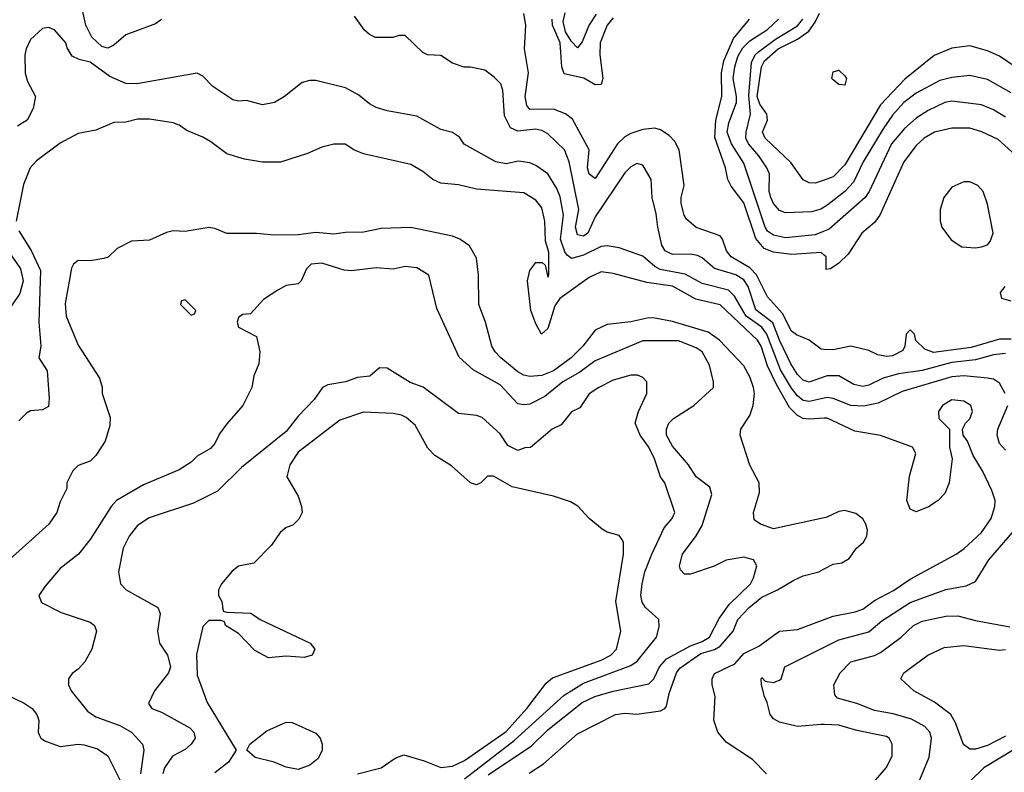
# Model space of a CAD drawing. Header units: inches. Extents: x 1793402 to 1900366, y 320852 to 470679.
# Tile 300 of 604: x 1847293 to 1850606, y 411315 to 413848. Entities that reach past the tile are written whole.
import ezdxf

# ---------------------------------------------------------------- set-up
doc = ezdxf.new("R2010")
doc.units = ezdxf.units.IN
doc.header["$MEASUREMENT"] = 0
doc.layers.add('B8441', color=7, linetype='Continuous')
doc.layers.add('B8451', color=7, linetype='Continuous')

msp = doc.modelspace()

# ---------------------------------------------------------------- linework, layer by layer
at = {"layer": 'B8441', "color": 4}
for points, elevation in [([(1847770, 413848.7), (1847750, 413834), (1847650, 413797.4), (1847610, 413762.7), (1847590, 413752.3), (1847570, 413758), (1847536, 413790), (1847516, 413830), (1847502.7, 413890)], 308), ([(1850000, 412738.5), (1849990, 412739), (1849949.4, 412770), (1849907.2, 412787.2), (1849890, 412799.6), (1849859.6, 412859.6), (1849810, 412916), (1849772.1, 412990), (1849750, 413013.3), (1849687.3, 413050), (1849671.5, 413070), (1849658.4, 413110), (1849650, 413120.9), (1849569.5, 413149.5), (1849537.5, 413177.5), (1849529.3, 413190), (1849519.5, 413230), (1849519.5, 413250), (1849529.3, 413290), (1849511.8, 413410), (1849498, 413438), (1849478.9, 413458.9), (1849450, 413477.2), (1849430, 413482.7), (1849390, 413479.3), (1849350, 413465.1), (1849330, 413454), (1849304.4, 413430), (1849230, 413314), (1849210, 413328.7), (1849203.6, 413350), (1849209.3, 413410), (1849153.9, 413513.9), (1849130, 413531.8), (1849090, 413547.3), (1849010, 413546.3), (1848999.7, 413559.7), (1848994.7, 413590), (1849005.1, 413670), (1848992.3, 413750), (1848996.3, 413830), (1848990, 413868.7)], 304), ([(1849233.2, 413866.8), (1849209.1, 413830.9), (1849185.8, 413774.2), (1849170, 413754), (1849150, 413775.1), (1849130, 413807.8), (1849122, 413842), (1849129.1, 413870.9)], 292), ([(1850000, 413308.8), (1849970, 413298), (1849950, 413299.3), (1849930, 413309.2), (1849888.2, 413368.2), (1849802, 413450), (1849792.3, 413470), (1849809.6, 413510), (1849807.8, 413530), (1849783.7, 413563.7), (1849775, 413590), (1849789.8, 413690), (1849799.2, 413710), (1849845.4, 413750), (1849910, 413783.2), (1849948.5, 413810), (1849970, 413839.5), (1849984.1, 413870)], 284), ([(1850000, 412646), (1849950, 412628), (1849930, 412635.1), (1849910, 412654.5), (1849888.4, 412690), (1849850, 412769.5), (1849827.6, 412827.6), (1849770, 412872), (1849744.4, 412950), (1849730, 412973), (1849702.7, 412990), (1849631, 413011), (1849590, 413047), (1849574.3, 413054.3), (1849550, 413058.7), (1849490, 413058.4), (1849465.1, 413070), (1849454, 413090), (1849440.7, 413150), (1849435.3, 413195.3), (1849422, 413250), (1849418, 413310), (1849390, 413359), (1849370, 413364), (1849350, 413353.2), (1849330, 413333.2), (1849230, 413185.2), (1849204.9, 413130), (1849190, 413119.6), (1849170, 413124.5), (1849163.1, 413150), (1849174.7, 413210), (1849142, 413370), (1849127, 413410), (1849070, 413463.7), (1849050, 413475.1), (1849030, 413479.5), (1848970, 413473.6), (1848944.9, 413484.9), (1848924.8, 413524.8), (1848919.3, 413610), (1848911.9, 413631.9), (1848890, 413655.3), (1848858, 413678), (1848810, 413688.7), (1848788.9, 413688.9), (1848750, 413702), (1848710, 413728), (1848666, 413730), (1848650, 413738), (1848590, 413795.3), (1848570, 413795.3), (1848548.9, 413788.9), (1848491.1, 413788.9), (1848470, 413798), (1848453.6, 413813.6), (1848420.2, 413860.2)], 308), ([(1849290, 413855.1), (1849270.2, 413829.8), (1849246, 413770), (1849244.9, 413730), (1849255.8, 413650), (1849250.3, 413629.7), (1849230, 413629.6), (1849191.8, 413651.8), (1849125.6, 413665.6), (1849117.4, 413690), (1849111.6, 413770), (1849086.6, 413830), (1849085.5, 413850)], 296), ([(1850000, 413055.8), (1849990, 413064.5), (1849890, 413058.3), (1849830, 413066.3), (1849798, 413078), (1849770, 413112), (1849730, 413232), (1849687.6, 413287.6), (1849676.3, 413310), (1849668, 413350), (1849631.8, 413451.8), (1849635.8, 413510), (1849655.6, 413590), (1849655.3, 413670), (1849662.2, 413710), (1849695.4, 413784.6), (1849749.4, 413850)], 296), ([(1850000, 413136.4), (1849970, 413124.7), (1849870, 413114.7), (1849830, 413123), (1849810, 413136.2), (1849801.7, 413150), (1849730, 413365.2), (1849688.4, 413430), (1849674.3, 413470), (1849679.2, 413500.8), (1849705.1, 413570), (1849705.4, 413590), (1849694, 413650), (1849699.1, 413690), (1849710, 413724.9), (1849726.1, 413753.9), (1849750, 413777), (1849810, 413815.8), (1849847, 413850)], 292), ([(1850000, 413217.9), (1849988.8, 413211.2), (1849958, 413202), (1849870, 413198), (1849850, 413206), (1849830, 413229.3), (1849820.5, 413250), (1849814.7, 413270), (1849816.2, 413330), (1849807.3, 413350), (1849780.5, 413390), (1849745.1, 413430), (1849736.4, 413450), (1849737.3, 413470), (1849752.3, 413530), (1849746.4, 413593.6), (1849755.8, 413704.2), (1849768.3, 413730), (1849779.7, 413740.3), (1849836.7, 413783.3), (1849910, 413827.4), (1849928, 413850)], 288), ([(1850000, 412574.6), (1849950, 412563), (1849930, 412566.3), (1849910, 412582.4), (1849890, 412607.8), (1849852.8, 412670), (1849807.6, 412790), (1849790, 412813.3), (1849737.3, 412850), (1849698, 412918), (1849678, 412938), (1849590, 412960.5), (1849532.2, 412992.2), (1849447.9, 413007.9), (1849430, 413017.6), (1849390, 413052.3), (1849310, 413080.9), (1849270, 413087), (1849250, 413085.1), (1849190, 413055.6), (1849150, 413044.5), (1849135.6, 413055.6), (1849127.1, 413067.1), (1849113.3, 413110), (1849122.6, 413190), (1849111.9, 413251.9), (1849100.4, 413280.4), (1849070, 413329.3), (1849030, 413358), (1849010, 413366.6), (1848972, 413372), (1848930, 413362.9), (1848895.3, 413370), (1848789.4, 413429.4), (1848773.2, 413453.2), (1848750, 413468.7), (1848710, 413479), (1848630, 413524), (1848530, 413541.2), (1848492.9, 413552.9), (1848470, 413565.2), (1848434.8, 413594.8), (1848390, 413619), (1848290, 413644), (1848270, 413644), (1848243.5, 413636.5), (1848184.7, 413590), (1848150.5, 413569.5), (1848110, 413562), (1848056.5, 413576.5), (1848030, 413574), (1848010, 413579), (1847943.2, 413623.2), (1847910, 413658), (1847890, 413668), (1847687.7, 413632.3), (1847650, 413634), (1847596.9, 413656.9), (1847530, 413705.2), (1847494, 413714), (1847470, 413726), (1847453.2, 413753.2), (1847448.7, 413770), (1847410, 413814), (1847390, 413822), (1847370, 413819), (1847330, 413782), (1847314.8, 413750), (1847311, 413730), (1847311.3, 413668.7), (1847319.8, 413639.8), (1847346, 413590), (1847338.8, 413550), (1847318, 413510), (1847286, 413490)], 312), ([(1850000, 412506.7), (1849950, 412503.5), (1849930, 412506.3), (1849910, 412515.8), (1849883.7, 412543.7), (1849840, 412620), (1849810, 412682.9), (1849788.7, 412750), (1849776.4, 412770), (1849650, 412888.2), (1849567.9, 412907.9), (1849490, 412951), (1849403.7, 412963.7), (1849290, 412994.3), (1849250, 412999.6), (1849210, 412980.7), (1849110.7, 412910), (1849094.2, 412885.8), (1849070, 412808.7), (1849049.6, 412789.6), (1849030, 412825.2), (1849012.8, 412870), (1849002, 412970), (1849010, 413004.7), (1849030, 413030.8), (1849051.1, 413031.1), (1849062, 413022), (1849070, 412982), (1849074, 412990), (1849073.8, 413066.2), (1849062.4, 413102.4), (1849060.5, 413170), (1849050, 413215.3), (1849030, 413241.2), (1848990, 413265.2), (1848830, 413278.4), (1848770, 413292), (1848710, 413298), (1848684, 413310), (1848650, 413337.2), (1848610, 413361.2), (1848450, 413397.2), (1848418, 413410), (1848388.9, 413428.9), (1848350, 413429), (1848310, 413419), (1848262, 413398), (1848170.9, 413369.1), (1848110, 413369), (1848050, 413379), (1847990, 413397.2), (1847937, 413437), (1847910, 413453.2), (1847855.5, 413475.5), (1847830, 413493.2), (1847810, 413501.2), (1847730, 413513.2), (1847690, 413514), (1847650, 413504), (1847610, 413502.7), (1847550, 413476), (1847490, 413465.2), (1847430, 413433.2), (1847350, 413373.2), (1847328.2, 413350), (1847306, 413294), (1847281.5, 413170)], 316), ([(1850000, 412171.4), (1849830, 412135.3), (1849786, 412150), (1849764.7, 412164.7), (1849762, 412190), (1849783.1, 412256.9), (1849781.2, 412290), (1849749.6, 412349.6), (1849717.2, 412450), (1849719.3, 412470), (1849750, 412516), (1849761.6, 412550), (1849765.7, 412590), (1849762.7, 412610), (1849750, 412646.6), (1849730, 412682.9), (1849647.6, 412770), (1849610, 412796.9), (1849490, 412832.6), (1849430, 412844.2), (1849410, 412844.7), (1849350, 412831.5), (1849270, 412822.9), (1849230, 412803.7), (1849188.5, 412750), (1849148.7, 412710), (1849090, 412667.1), (1849050, 412651.2), (1849010, 412647.6), (1848990, 412651.6), (1848970, 412662.9), (1848912.7, 412710), (1848892.7, 412730), (1848882, 412750), (1848860.9, 412830), (1848838.7, 412890), (1848837, 412990), (1848830, 413046), (1848806.8, 413086.8), (1848774, 413110), (1848750, 413119.5), (1848610, 413149.5), (1848510, 413146), (1848450, 413132.7), (1848390, 413132.3), (1848350, 413127), (1848290, 413131.8), (1848230, 413124.5), (1848150, 413122.9), (1848090, 413129.3), (1847990, 413129.2), (1847950, 413146), (1847930, 413149.3), (1847850, 413136), (1847810, 413137.2), (1847787.5, 413132.5), (1847730, 413106), (1847670, 413102.7), (1847621.6, 413078.4), (1847590.5, 413049.5), (1847575.9, 413044.1), (1847530, 413037), (1847490, 413038), (1847474.2, 413025.8), (1847467.6, 413012.4), (1847446.7, 412893.3), (1847449.3, 412850), (1847490, 412753.4), (1847562, 412642), (1847571.1, 412611.1), (1847571.3, 412590), (1847598, 412510), (1847596.9, 412483.1), (1847581, 412430), (1847550, 412382), (1847530, 412362), (1847490, 412348), (1847472, 412330), (1847452, 412290), (1847452, 412270), (1847430, 412226), (1847418, 412190), (1847391.3, 412150), (1847236, 412010)], 324), ([(1847290, 413137.3), (1847332, 413072), (1847363.8, 413003.8), (1847358, 412830), (1847364.7, 412750), (1847358, 412710), (1847386.2, 412666.2), (1847392.9, 412572.9), (1847390, 412547), (1847370, 412534.8), (1847330, 412532.1), (1847316, 412524), (1847290, 412498)], 316), ([(1847244.7, 413084.7), (1847296.4, 413010), (1847305.3, 412970), (1847293.7, 412926.3), (1847242, 412850)], 312), ([(1848870, 411307.2), (1849015.8, 411404.2), (1849070, 411458.4), (1849186, 411550), (1849229, 411570), (1849290, 411588.4), (1849410, 411612.7), (1849427.3, 411630), (1849446, 411670), (1849470, 411697.6), (1849550, 411741.3), (1849590, 411755.8), (1849614, 411770), (1849647.4, 411832.6), (1849680.1, 411879.9), (1849752.3, 411950), (1849762.7, 411970), (1849773.2, 412010), (1849762, 412030), (1849730, 412039.5), (1849670.4, 412029.6), (1849630, 412009.4), (1849550, 411982), (1849530, 411982), (1849517.2, 411997.2), (1849513.2, 412010), (1849523.7, 412050), (1849570, 412110.8), (1849590, 412146), (1849622.7, 412250), (1849615.1, 412275.1), (1849569.6, 412309.6), (1849543.7, 412350), (1849490, 412413.2), (1849469.6, 412450), (1849469.4, 412470), (1849477.2, 412490), (1849493.8, 412506.2), (1849562, 412550), (1849628, 412610), (1849628, 412630), (1849614, 412686), (1849589.2, 412730), (1849570, 412743.7), (1849510, 412767.3), (1849390, 412767), (1849230, 412700.7), (1849178.2, 412661.8), (1849120.5, 412630), (1849059.9, 412580.1), (1849010, 412554.5), (1848990, 412551.8), (1848970, 412555.1), (1848910, 412619.3), (1848819, 412670), (1848772.1, 412712.1), (1848696.5, 412876.5), (1848670, 412988), (1848630, 413013.2), (1848590, 413017.2), (1848550, 413008.7), (1848492.9, 413012.9), (1848410, 413002.7), (1848384.8, 413004.8), (1848310, 413029.3), (1848274, 413026), (1848258.8, 413010), (1848241, 412970), (1848230, 412959), (1848190, 412953.2), (1848161.6, 412938.4), (1848113.7, 412906.3), (1848070, 412858), (1848043.6, 412856.4), (1848030, 412846), (1848024.7, 412830), (1848030, 412814), (1848090, 412782), (1848101, 412730), (1848098, 412690), (1848081, 412650), (1848074.8, 412610), (1848044.7, 412550), (1847990, 412488.7), (1847965.5, 412454.5), (1847950, 412422), (1847935.2, 412404.8), (1847890, 412379), (1847870, 412359), (1847830, 412333.2), (1847710, 412282.7), (1847618.8, 412230), (1847600.7, 412210), (1847530, 412099), (1847490.8, 412050), (1847430, 412001.2), (1847378.5, 411941.5), (1847358, 411910), (1847366.4, 411886.4), (1847433.4, 411853.4), (1847530, 411821), (1847544.7, 411810), (1847551.3, 411790), (1847536, 411730), (1847513, 411687), (1847490, 411662), (1847470, 411648), (1847458, 411630), (1847458, 411610), (1847466, 411590), (1847521.6, 411521.6), (1847550, 411502), (1847630, 411473), (1847670, 411450.6), (1847706, 411410), (1847710.8, 411390), (1847699.5, 411310)], 328), ([(1848790, 411293.1), (1848957.7, 411422.3), (1849125.3, 411574.7), (1849190, 411614.9), (1849350, 411674.4), (1849371, 411689), (1849436, 411770), (1849444.7, 411804.7), (1849444, 411830), (1849399.3, 411870), (1849387.9, 411887.9), (1849382.9, 411910), (1849387.3, 411950), (1849397, 411990), (1849420.9, 412050), (1849462, 412138), (1849489.2, 412170), (1849498, 412190), (1849464, 412290), (1849449.5, 412309.5), (1849429.6, 412370), (1849410, 412409.2), (1849380.9, 412450), (1849364, 412490), (1849376, 412530), (1849403.7, 412590), (1849404, 412630), (1849390, 412644), (1849372.3, 412652.3), (1849350, 412652.3), (1849290, 412635.1), (1849242, 412610), (1849210, 412588.7), (1849178, 412542), (1849150, 412528), (1849115.3, 412484.7), (1849084.7, 412470), (1849011.6, 412408.4), (1848992.7, 412407.3), (1848970, 412398), (1848935.3, 412415.3), (1848910, 412454), (1848850, 412509.3), (1848830, 412516), (1848770, 412522.7), (1848651.5, 412611.5), (1848607.2, 412627.2), (1848530, 412675.3), (1848503.6, 412676.4), (1848471.1, 412648.9), (1848430, 412644), (1848390, 412629), (1848330, 412619), (1848312, 412610), (1848284.7, 412570), (1848230, 412514), (1848190, 412462.7), (1848039.2, 412340.8), (1847958.7, 412261.3), (1847878.7, 412221.3), (1847728.6, 412171.4), (1847690, 412146), (1847662, 412110), (1847642, 412070), (1847626, 411990), (1847632, 411950), (1847652, 411930), (1847758, 411870), (1847766, 411850), (1847757.3, 411790), (1847764, 411750), (1847790.5, 411710), (1847800.5, 411670), (1847794, 411650), (1847747.3, 411590), (1847727.3, 411547.3), (1847738, 411530), (1847770, 411517.3), (1847865.5, 411465.5), (1847878.8, 411450), (1847884, 411430), (1847870.7, 411410), (1847850, 411392.3), (1847807.3, 411370), (1847780.5, 411330), (1847775.5, 411310)], 332), ([(1848430, 411310.6), (1848510, 411330.7), (1848556.6, 411363.4), (1848586.3, 411373.7), (1848654.4, 411354.4), (1848710, 411332), (1848750, 411335.6), (1848790, 411354.9), (1848930, 411452.2), (1848999.7, 411530), (1849064.9, 411615.1), (1849086.2, 411633.8), (1849250, 411692.4), (1849282.7, 411710), (1849302, 411730), (1849316.2, 411790), (1849298.9, 411890), (1849325.1, 412050), (1849324.5, 412090), (1849319.7, 412099.7), (1849310, 412112), (1849270, 412123.7), (1849253.4, 412133.4), (1849209.7, 412169.7), (1849171.1, 412211.1), (1849146.2, 412226.2), (1849090, 412244.7), (1848950, 412276.3), (1848887.7, 412312.3), (1848867.7, 412312.3), (1848844.7, 412290), (1848830, 412282.7), (1848810, 412289.2), (1848746.8, 412346.8), (1848690, 412381.2), (1848666.2, 412406.2), (1848623.6, 412483.6), (1848593.2, 412510), (1848577.7, 412517.7), (1848550, 412523), (1848450, 412527), (1848370, 412500.7), (1848230, 412392.3), (1848202.8, 412350), (1848192, 412310), (1848230, 412244.7), (1848242, 412210), (1848244, 412190), (1848232.5, 412167.5), (1848212.7, 412147.3), (1848190, 412139.3), (1848170, 412122.7), (1848140.3, 412079.7), (1848081, 412019), (1848030, 412009), (1848008.1, 411991.9), (1847972, 411950), (1847962, 411930), (1847962, 411910), (1847974, 411890), (1847978, 411858), (1847990, 411854), (1848070.8, 411850.8), (1848102, 411830), (1848271, 411750), (1848286, 411730), (1848278, 411710), (1848250, 411701.2), (1848190, 411706.6), (1848130, 411700.9), (1848084.9, 411724.9), (1848030, 411782), (1847986, 411810), (1847982, 411822), (1847970, 411826), (1847930, 411826), (1847910, 411806), (1847887.9, 411712.1), (1847890, 411642), (1847924, 411550), (1848022, 411390), (1847996, 411350), (1847950, 411313.2)], 336), ([(1849007.6, 411312.4), (1849055.8, 411344.2), (1849170, 411444.9), (1849298, 411510), (1849330, 411514.8), (1849370, 411511), (1849450, 411522), (1849464, 411530), (1849470, 411538), (1849479.1, 411580.9), (1849503.5, 411650), (1849514.4, 411665.6), (1849585, 411715), (1849631.6, 411728.4), (1849650, 411739.6), (1849694.3, 411790), (1849709.8, 411830.2), (1849748, 411870), (1849790, 411904.9), (1849843.7, 411930), (1849897.7, 411962.3), (1849930, 411976.3), (1849982, 411990), (1850000, 411999.7)], 324), ([(1849806, 411310), (1849758.6, 411358.6), (1849670, 411417.2), (1849642.7, 411450), (1849629.3, 411490.7), (1849633.2, 411570), (1849623.7, 411610), (1849623.7, 411630), (1849631.7, 411648.3), (1849699.6, 411680.4), (1849730, 411714.9), (1849780.5, 411739.5), (1849850, 411790.4), (1849910, 411795.5), (1850000, 411829.2)], 316), ([(1850000, 411475.8), (1849990, 411476.2), (1849910, 411469.3), (1849850, 411484), (1849830, 411495.3), (1849819, 411510), (1849809, 411550), (1849799, 411570), (1849789, 411610), (1849788.7, 411630), (1849790, 411634), (1849802, 411622), (1849830, 411618), (1849850, 411626), (1849855.3, 411630), (1849868, 411670), (1850000, 411736.4)], 312), ([(1847250, 411576.3), (1847308.3, 411548.3), (1847334.8, 411530), (1847350.7, 411510), (1847357.3, 411490), (1847356, 411450), (1847359.8, 411439.8), (1847364.7, 411430), (1847379.8, 411419.8), (1847430, 411402), (1847490, 411410.4), (1847510, 411407.7), (1847554.6, 411394.6), (1847590, 411370.8), (1847630.3, 411290.3)], 324)]:
    msp.add_lwpolyline(points, dxfattribs=dict(at, elevation=elevation))
for points, elevation in [([(1847850, 412906), (1847838, 412902), (1847834, 412890), (1847870, 412854), (1847882, 412858), (1847886, 412870)], 328), ([(1848230, 411325.2), (1848190, 411332.7), (1848150, 411349), (1848085.6, 411365.6), (1848058, 411390), (1848068, 411410), (1848125.1, 411454.9), (1848190, 411484), (1848210, 411482.8), (1848290, 411446.8), (1848304, 411430), (1848310.7, 411410), (1848310.6, 411389.4), (1848298, 411362), (1848270, 411339)], 336)]:
    msp.add_lwpolyline(points, close=True, dxfattribs=dict(at, elevation=elevation))
at = {"layer": 'B8451', "color": 4}
for points, elevation in [([(1850670.9, 413670.9), (1850590, 413725.1), (1850550, 413743.7), (1850490, 413760.9), (1850430, 413752), (1850370, 413727.3), (1850271.3, 413648.7), (1850190, 413561.6), (1850070, 413359.5), (1850030, 413319.5), (1850000, 413308.8)], 284), ([(1850630, 413602), (1850550, 413647.3), (1850490, 413660.7), (1850430, 413654), (1850390, 413643.6), (1850310, 413601.6), (1850268.4, 413570), (1850230, 413527.3), (1850198.6, 413481.4), (1850131.8, 413370), (1850098.8, 413301.2), (1850070, 413269.6), (1850013.9, 413226.1), (1850000, 413217.9)], 288), ([(1850610, 413520.7), (1850570, 413545.1), (1850530, 413562), (1850430, 413573.6), (1850406, 413570), (1850350, 413542.9), (1850310, 413517), (1850270, 413482), (1850226.7, 413430), (1850152, 413270), (1850138.4, 413250), (1850016.9, 413143.1), (1850000, 413136.4)], 292), ([(1850710, 413332.7), (1850585.3, 413445.3), (1850531.2, 413471.2), (1850490, 413483.6), (1850430, 413482.9), (1850371.3, 413470), (1850336.3, 413450), (1850310, 413424.5), (1850268.5, 413370), (1850187.7, 413190), (1850170, 413166), (1850126.8, 413130), (1850081.1, 413058.9), (1850050, 413029.2), (1850022, 413010), (1850007.5, 413007.5), (1850006.6, 413050), (1850000, 413055.8)], 296), ([(1850630, 412900.9), (1850598, 412910), (1850594, 412930), (1850609.2, 412950)], 296), ([(1850630, 412772.8), (1850590, 412772.9), (1850495.2, 412744.8), (1850368.2, 412728.2), (1850339.5, 412739.5), (1850309.1, 412769.1), (1850304, 412790), (1850290, 412804), (1850276, 412790), (1850271.3, 412750), (1850264.9, 412735.1), (1850230, 412717), (1850210, 412715.1), (1850180.9, 412720.9), (1850150, 412735.3), (1850090, 412749.5), (1850030, 412737), (1850000, 412738.5)], 304), ([(1850610, 412724.7), (1850570, 412720.4), (1850510, 412703.5), (1850430, 412694.2), (1850330, 412667.3), (1850250, 412656.4), (1850198.5, 412641.5), (1850150, 412618.7), (1850130, 412614), (1850100.5, 412620.5), (1850049.5, 412649.5), (1850010, 412649.6), (1850000, 412646)], 308), ([(1850609.5, 412590), (1850590, 412625.2), (1850570, 412638), (1850550, 412642), (1850470, 412649.7), (1850430, 412646), (1850262.9, 412597.1), (1850182.4, 412557.6), (1850132.3, 412547.7), (1850090, 412549.7), (1850030, 412573.3), (1850010, 412576.9), (1850000, 412574.6)], 312), ([(1850000, 411829.2), (1850030, 411840.4), (1850104.9, 411855.1), (1850130, 411864.4), (1850170, 411894), (1850233.2, 411926.8), (1850290, 411965.5), (1850444, 412050), (1850471.3, 412068.7), (1850530, 412122), (1850562, 412170), (1850574.5, 412210), (1850575.1, 412230), (1850564.1, 412264.1), (1850532.7, 412330), (1850501.5, 412381.5), (1850482, 412430), (1850468, 412450), (1850466, 412470), (1850475.3, 412490), (1850490, 412504.7), (1850499, 412530), (1850494, 412550), (1850470, 412564), (1850430, 412568.7), (1850398, 412550), (1850384.7, 412530), (1850386.4, 412506.4), (1850422, 412470), (1850422, 412410), (1850431.3, 412370), (1850420.5, 412290), (1850406.4, 412253.6), (1850384, 412230), (1850351.6, 412208.4), (1850310, 412192.3), (1850290, 412201.2), (1850278.4, 412230), (1850287.5, 412312.5), (1850308.7, 412388.7), (1850298, 412410), (1850190, 412449.3), (1850103.2, 412463.2), (1850010, 412507.3), (1850000, 412506.7)], 316), ([(1850610, 412399.3), (1850590, 412422), (1850582, 412450), (1850584.5, 412470), (1850618, 412550)], 312), ([(1850000, 411999.7), (1850030, 412016), (1850060.2, 412019.8), (1850084.7, 412035.3), (1850109, 412070), (1850132.3, 412090), (1850143.7, 412110), (1850146.6, 412130), (1850140.9, 412150), (1850130, 412169), (1850106.8, 412186.8), (1850070, 412196), (1850050, 412192.7), (1850007.1, 412172.9), (1850000, 412171.4)], 324), ([(1850000, 411736.4), (1850050, 411761.6), (1850150, 411788.2), (1850194.3, 411825.7), (1850290, 411886.7), (1850410, 411930.5), (1850477.5, 411942.5), (1850510, 411958), (1850554.5, 412030), (1850640.7, 412130)], 312), ([(1850305.2, 411250), (1850353.8, 411366.2), (1850360.9, 411430), (1850356, 411450), (1850339.3, 411470), (1850293.9, 411493.9), (1850232.7, 411512.7), (1850170, 411523.6), (1850110, 411547), (1850045.4, 411565.4), (1850036.5, 411576.5), (1850033.2, 411610), (1850054, 411650), (1850090, 411687.3), (1850170, 411708.2), (1850190, 411718.4), (1850259.3, 411770), (1850301.2, 411810), (1850330, 411823.8), (1850410, 411840.4), (1850450, 411842.4), (1850510, 411826), (1850625.3, 411805.3)], 308), ([(1850610, 411436.9), (1850550, 411405.6), (1850510, 411392.7), (1850490, 411393.2), (1850469.4, 411409.4), (1850442, 411482), (1850426, 411510), (1850371.7, 411551.7), (1850302, 411590), (1850258, 411630), (1850268, 411650), (1850348.7, 411710), (1850404.1, 411735.9), (1850470, 411742), (1850590, 411726), (1850610, 411728.2)], 304), ([(1850139, 411250), (1850209, 411330), (1850229, 411370), (1850229, 411410), (1850219, 411430), (1850210, 411436), (1850110, 411456.2), (1850050, 411473.6), (1850000, 411475.8)], 312), ([(1851044.4, 411310), (1851035.1, 411330), (1851022.4, 411342.4), (1850979.8, 411359.8), (1850822.7, 411390), (1850784.5, 411410), (1850710, 411466.6), (1850690, 411462.6), (1850676.5, 411450), (1850658, 411410), (1850644.9, 411395.1), (1850538, 411330), (1850490, 411284.2)], 308)]:
    msp.add_lwpolyline(points, dxfattribs=dict(at, elevation=elevation))
for points, elevation in [([(1850070, 413628), (1850050, 413629.7), (1850030, 413645.6), (1850026.6, 413650), (1850030, 413673.4), (1850050, 413678), (1850070, 413659.1), (1850075.8, 413650)], 276), ([(1850490, 413302.7), (1850470, 413302.7), (1850430, 413285.2), (1850402.8, 413250), (1850390.8, 413210), (1850390.9, 413170.9), (1850396, 413150), (1850427.9, 413107.9), (1850463.4, 413083.4), (1850510, 413080.7), (1850530, 413084), (1850549.3, 413090.7), (1850558.6, 413101.4), (1850569.2, 413130), (1850550, 413228), (1850535.1, 413270), (1850517.2, 413290)], 304)]:
    msp.add_lwpolyline(points, close=True, dxfattribs=dict(at, elevation=elevation))

doc.saveas('drawing.dxf')
